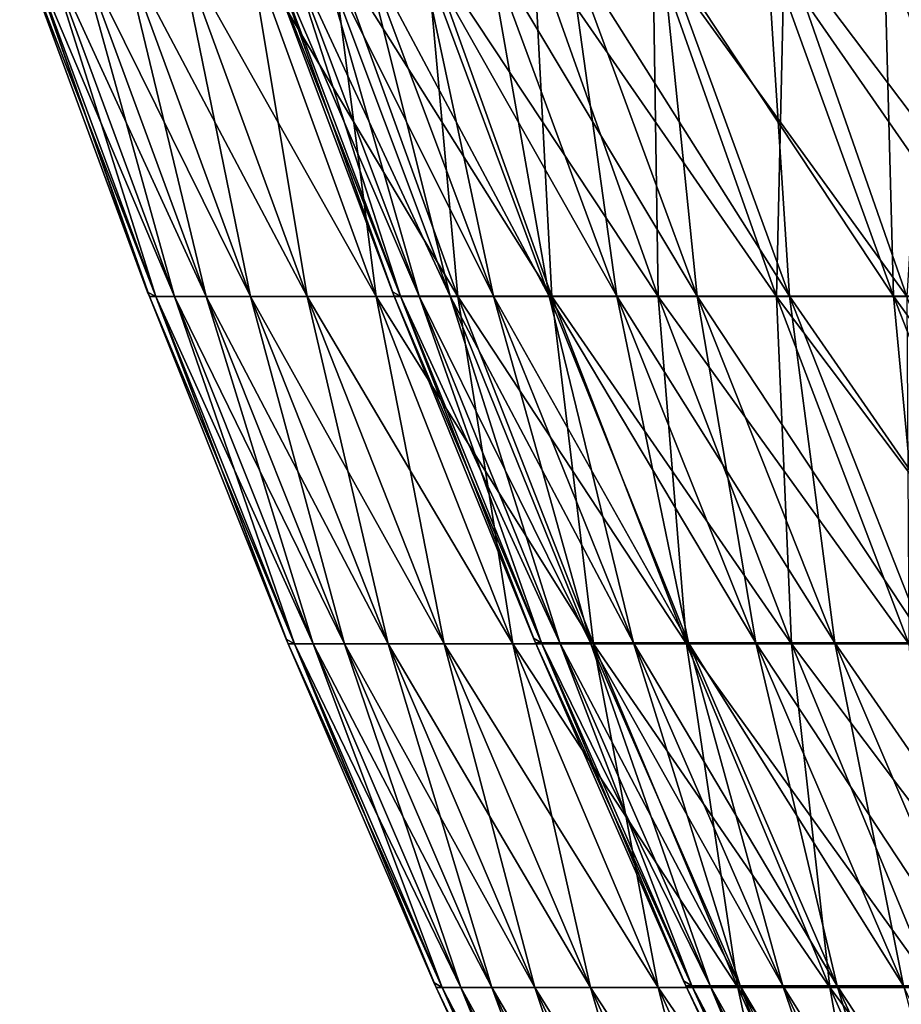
# Model space of a CAD drawing. Header units: millimetres. Extents: x -125 to 125, y -45 to 4025.
# Tile 357 of 656: x -118 to -110, y 3974 to 3983. Entities that reach past the tile are written whole.
import ezdxf

# ---------------------------------------------------------------- set-up
doc = ezdxf.new("R2010")
doc.units = ezdxf.units.MM
doc.header["$LTSCALE"] = 6.999206
for name, color, linetype in [('21', 7, 'CONTINUOUS'), ('22', 7, 'CONTINUOUS'), ('23', 7, 'CONTINUOUS'), ('24', 7, 'CONTINUOUS')]:
    doc.layers.add(name, color=color, linetype=linetype)

msp = doc.modelspace()

# ---------------------------------------------------------------- linework, layer by layer
at = {"layer": '21', "color": 7, "linetype": 'CONTINUOUS'}
for points in [[(-116.6939, 3980.1945), (-116.6233, 3980.1548, 3.5931), (-117.8139, 3983.2282), (-116.6939, 3980.1945)], [(-117.8139, 3983.2282), (-116.6233, 3980.1548, 3.5931), (-117.758, 3983.2282, 3.6281), (-117.8139, 3983.2282)], [(-116.6233, 3980.1548, 3.5931), (-116.4574, 3980.1548, 7.1828), (-117.758, 3983.2282, 3.6281), (-116.6233, 3980.1548, 3.5931)], [(-117.758, 3983.2282, 3.6281), (-116.4574, 3980.1548, 7.1828), (-117.5905, 3983.2282, 7.2527), (-117.758, 3983.2282, 3.6281)], [(-116.4574, 3980.1548, 7.1828), (-116.1809, 3980.1548, 10.7657), (-117.5905, 3983.2282, 7.2527), (-116.4574, 3980.1548, 7.1828)], [(-117.5905, 3983.2282, 7.2527), (-116.1809, 3980.1548, 10.7657), (-117.3113, 3983.2282, 10.8705), (-117.5905, 3983.2282, 7.2527)], [(-116.1809, 3980.1548, 10.7657), (-115.7943, 3980.1548, 14.3384), (-117.3113, 3983.2282, 10.8705), (-116.1809, 3980.1548, 10.7657)], [(-117.3113, 3983.2282, 10.8705), (-115.7943, 3980.1548, 14.3384), (-116.921, 3983.2282, 14.478), (-117.3113, 3983.2282, 10.8705)], [(-115.7943, 3980.1548, 14.3384), (-115.2978, 3980.1548, 17.8975), (-116.921, 3983.2282, 14.478), (-115.7943, 3980.1548, 14.3384)], [(-116.921, 3983.2282, 14.478), (-115.2978, 3980.1548, 17.8975), (-116.4196, 3983.2282, 18.0717), (-116.921, 3983.2282, 14.478)], [(-115.2978, 3980.1548, 17.8975), (-114.692, 3980.1548, 21.4396), (-116.4196, 3983.2282, 18.0717), (-115.2978, 3980.1548, 17.8975)], [(-116.4196, 3983.2282, 18.0717), (-114.692, 3980.1548, 21.4396), (-115.8079, 3983.2282, 21.6483), (-116.4196, 3983.2282, 18.0717)], [(-114.692, 3980.1548, 21.4396), (-113.9773, 3980.1548, 24.9614), (-115.8079, 3983.2282, 21.6483), (-114.692, 3980.1548, 21.4396)], [(-115.8079, 3983.2282, 21.6483), (-113.9773, 3980.1548, 24.9614), (-115.0863, 3983.2282, 25.2043), (-115.8079, 3983.2282, 21.6483)], [(-113.9773, 3980.1548, 24.9614), (-113.1546, 3980.1548, 28.4595), (-115.0863, 3983.2282, 25.2043), (-113.9773, 3980.1548, 24.9614)], [(-115.0863, 3983.2282, 25.2043), (-113.1546, 3980.1548, 28.4595), (-114.2556, 3983.2282, 28.7364), (-115.0863, 3983.2282, 25.2043)], [(-113.1546, 3980.1548, 28.4595), (-112.2245, 3980.1548, 31.9306), (-114.2556, 3983.2282, 28.7364), (-113.1546, 3980.1548, 28.4595)], [(-114.2556, 3983.2282, 28.7364), (-112.2245, 3980.1548, 31.9306), (-113.3164, 3983.2282, 32.2413), (-114.2556, 3983.2282, 28.7364)], [(-112.2245, 3980.1548, 31.9306), (-111.188, 3980.1548, 35.3714), (-113.3164, 3983.2282, 32.2413), (-112.2245, 3980.1548, 31.9306)], [(-113.3164, 3983.2282, 32.2413), (-111.188, 3980.1548, 35.3714), (-112.2698, 3983.2282, 35.7156), (-113.3164, 3983.2282, 32.2413)], [(-111.188, 3980.1548, 35.3714), (-110.046, 3980.1548, 38.7787), (-112.2698, 3983.2282, 35.7156), (-111.188, 3980.1548, 35.3714)], [(-112.2698, 3983.2282, 35.7156), (-110.046, 3980.1548, 38.7787), (-111.1167, 3983.2282, 39.156), (-112.2698, 3983.2282, 35.7156)], [(-110.046, 3980.1548, 38.7787), (-108.7996, 3980.1548, 42.1492), (-111.1167, 3983.2282, 39.156), (-110.046, 3980.1548, 38.7787)], [(-111.1167, 3983.2282, 39.156), (-108.7996, 3980.1548, 42.1492), (-109.8582, 3983.2282, 42.5593), (-111.1167, 3983.2282, 39.156)], [(-116.6787, 3980.1548), (-116.6233, 3980.1548, 3.5931), (-116.6939, 3980.1945), (-116.6787, 3980.1548)], [(-115.4808, 3977.1545), (-115.4085, 3977.1122, 3.5557), (-116.6787, 3980.1548), (-115.4808, 3977.1545)], [(-116.6787, 3980.1548), (-115.4085, 3977.1122, 3.5557), (-116.6233, 3980.1548, 3.5931), (-116.6787, 3980.1548)], [(-115.4085, 3977.1122, 3.5557), (-115.2442, 3977.1122, 7.108), (-116.6233, 3980.1548, 3.5931), (-115.4085, 3977.1122, 3.5557)], [(-116.6233, 3980.1548, 3.5931), (-115.2442, 3977.1122, 7.108), (-116.4574, 3980.1548, 7.1828), (-116.6233, 3980.1548, 3.5931)], [(-115.2442, 3977.1122, 7.108), (-114.9707, 3977.1122, 10.6536), (-116.4574, 3980.1548, 7.1828), (-115.2442, 3977.1122, 7.108)], [(-116.4574, 3980.1548, 7.1828), (-114.9707, 3977.1122, 10.6536), (-116.1809, 3980.1548, 10.7657), (-116.4574, 3980.1548, 7.1828)], [(-114.9707, 3977.1122, 10.6536), (-114.5881, 3977.1122, 14.1891), (-116.1809, 3980.1548, 10.7657), (-114.9707, 3977.1122, 10.6536)], [(-116.1809, 3980.1548, 10.7657), (-114.5881, 3977.1122, 14.1891), (-115.7943, 3980.1548, 14.3384), (-116.1809, 3980.1548, 10.7657)], [(-114.5881, 3977.1122, 14.1891), (-114.0968, 3977.1122, 17.7111), (-115.7943, 3980.1548, 14.3384), (-114.5881, 3977.1122, 14.1891)], [(-115.7943, 3980.1548, 14.3384), (-114.0968, 3977.1122, 17.7111), (-115.2978, 3980.1548, 17.8975), (-115.7943, 3980.1548, 14.3384)], [(-114.0968, 3977.1122, 17.7111), (-113.4973, 3977.1122, 21.2163), (-115.2978, 3980.1548, 17.8975), (-114.0968, 3977.1122, 17.7111)], [(-115.2978, 3980.1548, 17.8975), (-113.4973, 3977.1122, 21.2163), (-114.692, 3980.1548, 21.4396), (-115.2978, 3980.1548, 17.8975)], [(-113.4973, 3977.1122, 21.2163), (-112.7901, 3977.1122, 24.7014), (-114.692, 3980.1548, 21.4396), (-113.4973, 3977.1122, 21.2163)], [(-114.692, 3980.1548, 21.4396), (-112.7901, 3977.1122, 24.7014), (-113.9773, 3980.1548, 24.9614), (-114.692, 3980.1548, 21.4396)], [(-112.7901, 3977.1122, 24.7014), (-111.9759, 3977.1122, 28.1631), (-113.9773, 3980.1548, 24.9614), (-112.7901, 3977.1122, 24.7014)], [(-113.9773, 3980.1548, 24.9614), (-111.9759, 3977.1122, 28.1631), (-113.1546, 3980.1548, 28.4595), (-113.9773, 3980.1548, 24.9614)], [(-111.9759, 3977.1122, 28.1631), (-111.0555, 3977.1122, 31.598), (-113.1546, 3980.1548, 28.4595), (-111.9759, 3977.1122, 28.1631)], [(-113.1546, 3980.1548, 28.4595), (-111.0555, 3977.1122, 31.598), (-112.2245, 3980.1548, 31.9306), (-113.1546, 3980.1548, 28.4595)], [(-111.0555, 3977.1122, 31.598), (-110.0298, 3977.1122, 35.003), (-112.2245, 3980.1548, 31.9306), (-111.0555, 3977.1122, 31.598)], [(-112.2245, 3980.1548, 31.9306), (-110.0298, 3977.1122, 35.003), (-111.188, 3980.1548, 35.3714), (-112.2245, 3980.1548, 31.9306)], [(-110.0298, 3977.1122, 35.003), (-108.8997, 3977.1122, 38.3748), (-111.188, 3980.1548, 35.3714), (-110.0298, 3977.1122, 35.003)], [(-111.188, 3980.1548, 35.3714), (-108.8997, 3977.1122, 38.3748), (-110.046, 3980.1548, 38.7787), (-111.188, 3980.1548, 35.3714)], [(-115.4632, 3977.1122), (-115.4085, 3977.1122, 3.5557), (-115.4808, 3977.1545), (-115.4632, 3977.1122)], [(-114.1885, 3974.1473), (-114.1143, 3974.1025, 3.5158), (-115.4632, 3977.1122), (-114.1885, 3974.1473)], [(-115.4632, 3977.1122), (-114.1143, 3974.1025, 3.5158), (-115.4085, 3977.1122, 3.5557), (-115.4632, 3977.1122)], [(-114.1143, 3974.1025, 3.5158), (-113.9519, 3974.1025, 7.0283), (-115.4085, 3977.1122, 3.5557), (-114.1143, 3974.1025, 3.5158)], [(-115.4085, 3977.1122, 3.5557), (-113.9519, 3974.1025, 7.0283), (-115.2442, 3977.1122, 7.108), (-115.4085, 3977.1122, 3.5557)], [(-113.9519, 3974.1025, 7.0283), (-113.6815, 3974.1025, 10.5341), (-115.2442, 3977.1122, 7.108), (-113.9519, 3974.1025, 7.0283)], [(-115.2442, 3977.1122, 7.108), (-113.6815, 3974.1025, 10.5341), (-114.9707, 3977.1122, 10.6536), (-115.2442, 3977.1122, 7.108)], [(-113.6815, 3974.1025, 10.5341), (-113.3031, 3974.1025, 14.03), (-114.9707, 3977.1122, 10.6536), (-113.6815, 3974.1025, 10.5341)], [(-114.9707, 3977.1122, 10.6536), (-113.3031, 3974.1025, 14.03), (-114.5881, 3977.1122, 14.1891), (-114.9707, 3977.1122, 10.6536)], [(-113.3031, 3974.1025, 14.03), (-112.8174, 3974.1025, 17.5125), (-114.5881, 3977.1122, 14.1891), (-113.3031, 3974.1025, 14.03)], [(-114.5881, 3977.1122, 14.1891), (-112.8174, 3974.1025, 17.5125), (-114.0968, 3977.1122, 17.7111), (-114.5881, 3977.1122, 14.1891)], [(-112.8174, 3974.1025, 17.5125), (-112.2245, 3974.1025, 20.9784), (-114.0968, 3977.1122, 17.7111), (-112.8174, 3974.1025, 17.5125)], [(-114.0968, 3977.1122, 17.7111), (-112.2245, 3974.1025, 20.9784), (-113.4973, 3977.1122, 21.2163), (-114.0968, 3977.1122, 17.7111)], [(-112.2245, 3974.1025, 20.9784), (-111.5253, 3974.1025, 24.4244), (-113.4973, 3977.1122, 21.2163), (-112.2245, 3974.1025, 20.9784)], [(-113.4973, 3977.1122, 21.2163), (-111.5253, 3974.1025, 24.4244), (-112.7901, 3977.1122, 24.7014), (-113.4973, 3977.1122, 21.2163)], [(-111.5253, 3974.1025, 24.4244), (-110.7202, 3974.1025, 27.8473), (-112.7901, 3977.1122, 24.7014), (-111.5253, 3974.1025, 24.4244)], [(-112.7901, 3977.1122, 24.7014), (-110.7202, 3974.1025, 27.8473), (-111.9759, 3977.1122, 28.1631), (-112.7901, 3977.1122, 24.7014)], [(-110.7202, 3974.1025, 27.8473), (-109.8102, 3974.1025, 31.2437), (-111.9759, 3977.1122, 28.1631), (-110.7202, 3974.1025, 27.8473)], [(-111.9759, 3977.1122, 28.1631), (-109.8102, 3974.1025, 31.2437), (-111.0555, 3977.1122, 31.598), (-111.9759, 3977.1122, 28.1631)], [(-109.8102, 3974.1025, 31.2437), (-108.7959, 3974.1025, 34.6105), (-111.0555, 3977.1122, 31.598), (-109.8102, 3974.1025, 31.2437)], [(-111.0555, 3977.1122, 31.598), (-108.7959, 3974.1025, 34.6105), (-110.0298, 3977.1122, 35.003), (-111.0555, 3977.1122, 31.598)], [(-114.1685, 3974.1025), (-114.1143, 3974.1025, 3.5158), (-114.1885, 3974.1473), (-114.1685, 3974.1025)], [(-112.8179, 3971.175), (-112.7418, 3971.1277, 3.4735), (-114.1685, 3974.1025), (-112.8179, 3971.175)], [(-114.1685, 3974.1025), (-112.7418, 3971.1277, 3.4735), (-114.1143, 3974.1025, 3.5158), (-114.1685, 3974.1025)], [(-112.7418, 3971.1277, 3.4735), (-112.5814, 3971.1277, 6.9438), (-114.1143, 3974.1025, 3.5158), (-112.7418, 3971.1277, 3.4735)], [(-114.1143, 3974.1025, 3.5158), (-112.5814, 3971.1277, 6.9438), (-113.9519, 3974.1025, 7.0283), (-114.1143, 3974.1025, 3.5158)], [(-112.5814, 3971.1277, 6.9438), (-112.3141, 3971.1277, 10.4074), (-113.9519, 3974.1025, 7.0283), (-112.5814, 3971.1277, 6.9438)], [(-113.9519, 3974.1025, 7.0283), (-112.3141, 3971.1277, 10.4074), (-113.6815, 3974.1025, 10.5341), (-113.9519, 3974.1025, 7.0283)], [(-112.3141, 3971.1277, 10.4074), (-111.9404, 3971.1277, 13.8612), (-113.6815, 3974.1025, 10.5341), (-112.3141, 3971.1277, 10.4074)], [(-113.6815, 3974.1025, 10.5341), (-111.9404, 3971.1277, 13.8612), (-113.3031, 3974.1025, 14.03), (-113.6815, 3974.1025, 10.5341)], [(-111.9404, 3971.1277, 13.8612), (-111.4604, 3971.1277, 17.3019), (-113.3031, 3974.1025, 14.03), (-111.9404, 3971.1277, 13.8612)], [(-113.3031, 3974.1025, 14.03), (-111.4604, 3971.1277, 17.3019), (-112.8174, 3974.1025, 17.5125), (-113.3031, 3974.1025, 14.03)], [(-111.4604, 3971.1277, 17.3019), (-110.8747, 3971.1277, 20.7261), (-112.8174, 3974.1025, 17.5125), (-111.4604, 3971.1277, 17.3019)], [(-112.8174, 3974.1025, 17.5125), (-110.8747, 3971.1277, 20.7261), (-112.2245, 3974.1025, 20.9784), (-112.8174, 3974.1025, 17.5125)], [(-110.8747, 3971.1277, 20.7261), (-110.1839, 3971.1277, 24.1306), (-112.2245, 3974.1025, 20.9784), (-110.8747, 3971.1277, 20.7261)], [(-112.2245, 3974.1025, 20.9784), (-110.1839, 3971.1277, 24.1306), (-111.5253, 3974.1025, 24.4244), (-112.2245, 3974.1025, 20.9784)], [(-110.1839, 3971.1277, 24.1306), (-109.3885, 3971.1277, 27.5123), (-111.5253, 3974.1025, 24.4244), (-110.1839, 3971.1277, 24.1306)], [(-111.5253, 3974.1025, 24.4244), (-109.3885, 3971.1277, 27.5123), (-110.7202, 3974.1025, 27.8473), (-111.5253, 3974.1025, 24.4244)], [(-109.3885, 3971.1277, 27.5123), (-108.4894, 3971.1277, 30.8679), (-110.7202, 3974.1025, 27.8473), (-109.3885, 3971.1277, 27.5123)], [(-110.7202, 3974.1025, 27.8473), (-108.4894, 3971.1277, 30.8679), (-109.8102, 3974.1025, 31.2437), (-110.7202, 3974.1025, 27.8473)]]:
    msp.add_3dface(points, dxfattribs=at)
at = {"layer": '22', "color": 7, "linetype": 'CONTINUOUS'}
for points in [[(-116.6939, 3980.1945), (-117.8139, 3983.2282), (-117.758, 3983.2282, -3.6281), (-116.6939, 3980.1945)], [(-116.6787, 3980.1548), (-116.6939, 3980.1945), (-117.758, 3983.2282, -3.6281), (-116.6787, 3980.1548)], [(-116.6233, 3980.1548, -3.5931), (-116.6787, 3980.1548), (-117.758, 3983.2282, -3.6281), (-116.6233, 3980.1548, -3.5931)], [(-117.5905, 3983.2282, -7.2527), (-116.6233, 3980.1548, -3.5931), (-117.758, 3983.2282, -3.6281), (-117.5905, 3983.2282, -7.2527)], [(-116.4574, 3980.1548, -7.1828), (-116.6233, 3980.1548, -3.5931), (-117.5905, 3983.2282, -7.2527), (-116.4574, 3980.1548, -7.1828)], [(-117.3113, 3983.2282, -10.8705), (-116.4574, 3980.1548, -7.1828), (-117.5905, 3983.2282, -7.2527), (-117.3113, 3983.2282, -10.8705)], [(-116.1809, 3980.1548, -10.7657), (-116.4574, 3980.1548, -7.1828), (-117.3113, 3983.2282, -10.8705), (-116.1809, 3980.1548, -10.7657)], [(-116.921, 3983.2282, -14.478), (-116.1809, 3980.1548, -10.7657), (-117.3113, 3983.2282, -10.8705), (-116.921, 3983.2282, -14.478)], [(-115.7943, 3980.1548, -14.3384), (-116.1809, 3980.1548, -10.7657), (-116.921, 3983.2282, -14.478), (-115.7943, 3980.1548, -14.3384)], [(-116.4196, 3983.2282, -18.0717), (-115.7943, 3980.1548, -14.3384), (-116.921, 3983.2282, -14.478), (-116.4196, 3983.2282, -18.0717)], [(-115.2978, 3980.1548, -17.8975), (-115.7943, 3980.1548, -14.3384), (-116.4196, 3983.2282, -18.0717), (-115.2978, 3980.1548, -17.8975)], [(-115.8079, 3983.2282, -21.6483), (-115.2978, 3980.1548, -17.8975), (-116.4196, 3983.2282, -18.0717), (-115.8079, 3983.2282, -21.6483)], [(-114.692, 3980.1548, -21.4396), (-115.2978, 3980.1548, -17.8975), (-115.8079, 3983.2282, -21.6483), (-114.692, 3980.1548, -21.4396)], [(-115.0863, 3983.2282, -25.2043), (-114.692, 3980.1548, -21.4396), (-115.8079, 3983.2282, -21.6483), (-115.0863, 3983.2282, -25.2043)], [(-113.9773, 3980.1548, -24.9614), (-114.692, 3980.1548, -21.4396), (-115.0863, 3983.2282, -25.2043), (-113.9773, 3980.1548, -24.9614)], [(-114.2556, 3983.2282, -28.7364), (-113.9773, 3980.1548, -24.9614), (-115.0863, 3983.2282, -25.2043), (-114.2556, 3983.2282, -28.7364)], [(-113.1546, 3980.1548, -28.4595), (-113.9773, 3980.1548, -24.9614), (-114.2556, 3983.2282, -28.7364), (-113.1546, 3980.1548, -28.4595)], [(-113.3164, 3983.2282, -32.2413), (-113.1546, 3980.1548, -28.4595), (-114.2556, 3983.2282, -28.7364), (-113.3164, 3983.2282, -32.2413)], [(-112.2245, 3980.1548, -31.9306), (-113.1546, 3980.1548, -28.4595), (-113.3164, 3983.2282, -32.2413), (-112.2245, 3980.1548, -31.9306)], [(-112.2698, 3983.2282, -35.7156), (-112.2245, 3980.1548, -31.9306), (-113.3164, 3983.2282, -32.2413), (-112.2698, 3983.2282, -35.7156)], [(-111.188, 3980.1548, -35.3714), (-112.2245, 3980.1548, -31.9306), (-112.2698, 3983.2282, -35.7156), (-111.188, 3980.1548, -35.3714)], [(-111.1167, 3983.2282, -39.156), (-111.188, 3980.1548, -35.3714), (-112.2698, 3983.2282, -35.7156), (-111.1167, 3983.2282, -39.156)], [(-110.046, 3980.1548, -38.7787), (-111.188, 3980.1548, -35.3714), (-111.1167, 3983.2282, -39.156), (-110.046, 3980.1548, -38.7787)], [(-109.8582, 3983.2282, -42.5593), (-110.046, 3980.1548, -38.7787), (-111.1167, 3983.2282, -39.156), (-109.8582, 3983.2282, -42.5593)], [(-115.4808, 3977.1545), (-116.6787, 3980.1548), (-116.6233, 3980.1548, -3.5931), (-115.4808, 3977.1545)], [(-115.4632, 3977.1122), (-115.4808, 3977.1545), (-116.6233, 3980.1548, -3.5931), (-115.4632, 3977.1122)], [(-115.4085, 3977.1122, -3.5557), (-115.4632, 3977.1122), (-116.6233, 3980.1548, -3.5931), (-115.4085, 3977.1122, -3.5557)], [(-116.4574, 3980.1548, -7.1828), (-115.4085, 3977.1122, -3.5557), (-116.6233, 3980.1548, -3.5931), (-116.4574, 3980.1548, -7.1828)], [(-115.2442, 3977.1122, -7.108), (-115.4085, 3977.1122, -3.5557), (-116.4574, 3980.1548, -7.1828), (-115.2442, 3977.1122, -7.108)], [(-116.1809, 3980.1548, -10.7657), (-115.2442, 3977.1122, -7.108), (-116.4574, 3980.1548, -7.1828), (-116.1809, 3980.1548, -10.7657)], [(-114.9707, 3977.1122, -10.6536), (-115.2442, 3977.1122, -7.108), (-116.1809, 3980.1548, -10.7657), (-114.9707, 3977.1122, -10.6536)], [(-115.7943, 3980.1548, -14.3384), (-114.9707, 3977.1122, -10.6536), (-116.1809, 3980.1548, -10.7657), (-115.7943, 3980.1548, -14.3384)], [(-114.5881, 3977.1122, -14.1891), (-114.9707, 3977.1122, -10.6536), (-115.7943, 3980.1548, -14.3384), (-114.5881, 3977.1122, -14.1891)], [(-115.2978, 3980.1548, -17.8975), (-114.5881, 3977.1122, -14.1891), (-115.7943, 3980.1548, -14.3384), (-115.2978, 3980.1548, -17.8975)], [(-114.0968, 3977.1122, -17.7111), (-114.5881, 3977.1122, -14.1891), (-115.2978, 3980.1548, -17.8975), (-114.0968, 3977.1122, -17.7111)], [(-114.692, 3980.1548, -21.4396), (-114.0968, 3977.1122, -17.7111), (-115.2978, 3980.1548, -17.8975), (-114.692, 3980.1548, -21.4396)], [(-113.4973, 3977.1122, -21.2163), (-114.0968, 3977.1122, -17.7111), (-114.692, 3980.1548, -21.4396), (-113.4973, 3977.1122, -21.2163)], [(-113.9773, 3980.1548, -24.9614), (-113.4973, 3977.1122, -21.2163), (-114.692, 3980.1548, -21.4396), (-113.9773, 3980.1548, -24.9614)], [(-112.7901, 3977.1122, -24.7014), (-113.4973, 3977.1122, -21.2163), (-113.9773, 3980.1548, -24.9614), (-112.7901, 3977.1122, -24.7014)], [(-113.1546, 3980.1548, -28.4595), (-112.7901, 3977.1122, -24.7014), (-113.9773, 3980.1548, -24.9614), (-113.1546, 3980.1548, -28.4595)], [(-111.9759, 3977.1122, -28.1631), (-112.7901, 3977.1122, -24.7014), (-113.1546, 3980.1548, -28.4595), (-111.9759, 3977.1122, -28.1631)], [(-112.2245, 3980.1548, -31.9306), (-111.9759, 3977.1122, -28.1631), (-113.1546, 3980.1548, -28.4595), (-112.2245, 3980.1548, -31.9306)], [(-111.0555, 3977.1122, -31.598), (-111.9759, 3977.1122, -28.1631), (-112.2245, 3980.1548, -31.9306), (-111.0555, 3977.1122, -31.598)], [(-111.188, 3980.1548, -35.3714), (-111.0555, 3977.1122, -31.598), (-112.2245, 3980.1548, -31.9306), (-111.188, 3980.1548, -35.3714)], [(-110.0298, 3977.1122, -35.003), (-111.0555, 3977.1122, -31.598), (-111.188, 3980.1548, -35.3714), (-110.0298, 3977.1122, -35.003)], [(-110.046, 3980.1548, -38.7787), (-110.0298, 3977.1122, -35.003), (-111.188, 3980.1548, -35.3714), (-110.046, 3980.1548, -38.7787)], [(-114.1885, 3974.1473), (-115.4632, 3977.1122), (-115.4085, 3977.1122, -3.5557), (-114.1885, 3974.1473)], [(-114.1685, 3974.1025), (-114.1885, 3974.1473), (-115.4085, 3977.1122, -3.5557), (-114.1685, 3974.1025)], [(-114.1143, 3974.1025, -3.5158), (-114.1685, 3974.1025), (-115.4085, 3977.1122, -3.5557), (-114.1143, 3974.1025, -3.5158)], [(-115.2442, 3977.1122, -7.108), (-114.1143, 3974.1025, -3.5158), (-115.4085, 3977.1122, -3.5557), (-115.2442, 3977.1122, -7.108)], [(-113.9519, 3974.1025, -7.0283), (-114.1143, 3974.1025, -3.5158), (-115.2442, 3977.1122, -7.108), (-113.9519, 3974.1025, -7.0283)], [(-114.9707, 3977.1122, -10.6536), (-113.9519, 3974.1025, -7.0283), (-115.2442, 3977.1122, -7.108), (-114.9707, 3977.1122, -10.6536)], [(-113.6815, 3974.1025, -10.5341), (-113.9519, 3974.1025, -7.0283), (-114.9707, 3977.1122, -10.6536), (-113.6815, 3974.1025, -10.5341)], [(-114.5881, 3977.1122, -14.1891), (-113.6815, 3974.1025, -10.5341), (-114.9707, 3977.1122, -10.6536), (-114.5881, 3977.1122, -14.1891)], [(-113.3031, 3974.1025, -14.03), (-113.6815, 3974.1025, -10.5341), (-114.5881, 3977.1122, -14.1891), (-113.3031, 3974.1025, -14.03)], [(-114.0968, 3977.1122, -17.7111), (-113.3031, 3974.1025, -14.03), (-114.5881, 3977.1122, -14.1891), (-114.0968, 3977.1122, -17.7111)], [(-112.8174, 3974.1025, -17.5125), (-113.3031, 3974.1025, -14.03), (-114.0968, 3977.1122, -17.7111), (-112.8174, 3974.1025, -17.5125)], [(-113.4973, 3977.1122, -21.2163), (-112.8174, 3974.1025, -17.5125), (-114.0968, 3977.1122, -17.7111), (-113.4973, 3977.1122, -21.2163)], [(-112.2245, 3974.1025, -20.9784), (-112.8174, 3974.1025, -17.5125), (-113.4973, 3977.1122, -21.2163), (-112.2245, 3974.1025, -20.9784)], [(-112.7901, 3977.1122, -24.7014), (-112.2245, 3974.1025, -20.9784), (-113.4973, 3977.1122, -21.2163), (-112.7901, 3977.1122, -24.7014)], [(-111.5253, 3974.1025, -24.4244), (-112.2245, 3974.1025, -20.9784), (-112.7901, 3977.1122, -24.7014), (-111.5253, 3974.1025, -24.4244)], [(-111.9759, 3977.1122, -28.1631), (-111.5253, 3974.1025, -24.4244), (-112.7901, 3977.1122, -24.7014), (-111.9759, 3977.1122, -28.1631)], [(-110.7202, 3974.1025, -27.8473), (-111.5253, 3974.1025, -24.4244), (-111.9759, 3977.1122, -28.1631), (-110.7202, 3974.1025, -27.8473)], [(-111.0555, 3977.1122, -31.598), (-110.7202, 3974.1025, -27.8473), (-111.9759, 3977.1122, -28.1631), (-111.0555, 3977.1122, -31.598)], [(-109.8102, 3974.1025, -31.2437), (-110.7202, 3974.1025, -27.8473), (-111.0555, 3977.1122, -31.598), (-109.8102, 3974.1025, -31.2437)], [(-110.0298, 3977.1122, -35.003), (-109.8102, 3974.1025, -31.2437), (-111.0555, 3977.1122, -31.598), (-110.0298, 3977.1122, -35.003)], [(-112.8179, 3971.175), (-114.1685, 3974.1025), (-114.1143, 3974.1025, -3.5158), (-112.8179, 3971.175)], [(-112.7953, 3971.1277), (-112.8179, 3971.175), (-114.1143, 3974.1025, -3.5158), (-112.7953, 3971.1277)], [(-112.7418, 3971.1277, -3.4735), (-112.7953, 3971.1277), (-114.1143, 3974.1025, -3.5158), (-112.7418, 3971.1277, -3.4735)], [(-113.9519, 3974.1025, -7.0283), (-112.7418, 3971.1277, -3.4735), (-114.1143, 3974.1025, -3.5158), (-113.9519, 3974.1025, -7.0283)], [(-112.5814, 3971.1277, -6.9438), (-112.7418, 3971.1277, -3.4735), (-113.9519, 3974.1025, -7.0283), (-112.5814, 3971.1277, -6.9438)], [(-113.6815, 3974.1025, -10.5341), (-112.5814, 3971.1277, -6.9438), (-113.9519, 3974.1025, -7.0283), (-113.6815, 3974.1025, -10.5341)], [(-112.3141, 3971.1277, -10.4074), (-112.5814, 3971.1277, -6.9438), (-113.6815, 3974.1025, -10.5341), (-112.3141, 3971.1277, -10.4074)], [(-113.3031, 3974.1025, -14.03), (-112.3141, 3971.1277, -10.4074), (-113.6815, 3974.1025, -10.5341), (-113.3031, 3974.1025, -14.03)], [(-111.9404, 3971.1277, -13.8612), (-112.3141, 3971.1277, -10.4074), (-113.3031, 3974.1025, -14.03), (-111.9404, 3971.1277, -13.8612)], [(-112.8174, 3974.1025, -17.5125), (-111.9404, 3971.1277, -13.8612), (-113.3031, 3974.1025, -14.03), (-112.8174, 3974.1025, -17.5125)], [(-111.4604, 3971.1277, -17.3019), (-111.9404, 3971.1277, -13.8612), (-112.8174, 3974.1025, -17.5125), (-111.4604, 3971.1277, -17.3019)], [(-112.2245, 3974.1025, -20.9784), (-111.4604, 3971.1277, -17.3019), (-112.8174, 3974.1025, -17.5125), (-112.2245, 3974.1025, -20.9784)], [(-110.8747, 3971.1277, -20.7261), (-111.4604, 3971.1277, -17.3019), (-112.2245, 3974.1025, -20.9784), (-110.8747, 3971.1277, -20.7261)], [(-111.5253, 3974.1025, -24.4244), (-110.8747, 3971.1277, -20.7261), (-112.2245, 3974.1025, -20.9784), (-111.5253, 3974.1025, -24.4244)], [(-110.1839, 3971.1277, -24.1306), (-110.8747, 3971.1277, -20.7261), (-111.5253, 3974.1025, -24.4244), (-110.1839, 3971.1277, -24.1306)], [(-110.7202, 3974.1025, -27.8473), (-110.1839, 3971.1277, -24.1306), (-111.5253, 3974.1025, -24.4244), (-110.7202, 3974.1025, -27.8473)], [(-109.3885, 3971.1277, -27.5123), (-110.1839, 3971.1277, -24.1306), (-110.7202, 3974.1025, -27.8473), (-109.3885, 3971.1277, -27.5123)], [(-109.8102, 3974.1025, -31.2437), (-109.3885, 3971.1277, -27.5123), (-110.7202, 3974.1025, -27.8473), (-109.8102, 3974.1025, -31.2437)]]:
    msp.add_3dface(points, dxfattribs=at)
at = {"layer": '23', "color": 7, "linetype": 'CONTINUOUS'}
for points in [[(-114.5502, 3980.1976), (-114.4804, 3980.158, -3.5271), (-115.6892, 3983.2267), (-114.5502, 3980.1976)], [(-115.6892, 3983.2267), (-114.4804, 3980.158, -3.5271), (-115.6343, 3983.2267, -3.5627), (-115.6892, 3983.2267)], [(-114.4804, 3980.158, -3.5271), (-114.3174, 3980.158, -7.0509), (-115.6343, 3983.2267, -3.5627), (-114.4804, 3980.158, -3.5271)], [(-115.6343, 3983.2267, -3.5627), (-114.3174, 3980.158, -7.0509), (-115.4698, 3983.2267, -7.1219), (-115.6343, 3983.2267, -3.5627)], [(-114.3174, 3980.158, -7.0509), (-114.0461, 3980.158, -10.5679), (-115.4698, 3983.2267, -7.1219), (-114.3174, 3980.158, -7.0509)], [(-115.4698, 3983.2267, -7.1219), (-114.0461, 3980.158, -10.5679), (-115.1957, 3983.2267, -10.6745), (-115.4698, 3983.2267, -7.1219)], [(-114.0461, 3980.158, -10.5679), (-113.6666, 3980.158, -14.075), (-115.1957, 3983.2267, -10.6745), (-114.0461, 3980.158, -10.5679)], [(-115.1957, 3983.2267, -10.6745), (-113.6666, 3980.158, -14.075), (-114.8123, 3983.2267, -14.2168), (-115.1957, 3983.2267, -10.6745)], [(-113.6666, 3980.158, -14.075), (-113.1792, 3980.158, -17.5687), (-114.8123, 3983.2267, -14.2168), (-113.6666, 3980.158, -14.075)], [(-114.8123, 3983.2267, -14.2168), (-113.1792, 3980.158, -17.5687), (-114.3201, 3983.2267, -17.7458), (-114.8123, 3983.2267, -14.2168)], [(-113.1792, 3980.158, -17.5687), (-112.5845, 3980.158, -21.0457), (-114.3201, 3983.2267, -17.7458), (-113.1792, 3980.158, -17.5687)], [(-114.3201, 3983.2267, -17.7458), (-112.5845, 3980.158, -21.0457), (-113.7194, 3983.2267, -21.2578), (-114.3201, 3983.2267, -17.7458)], [(-112.5845, 3980.158, -21.0457), (-111.883, 3980.158, -24.5028), (-113.7194, 3983.2267, -21.2578), (-112.5845, 3980.158, -21.0457)], [(-113.7194, 3983.2267, -21.2578), (-111.883, 3980.158, -24.5028), (-113.0108, 3983.2267, -24.7497), (-113.7194, 3983.2267, -21.2578)], [(-111.883, 3980.158, -24.5028), (-111.0754, 3980.158, -27.9366), (-113.0108, 3983.2267, -24.7497), (-111.883, 3980.158, -24.5028)], [(-113.0108, 3983.2267, -24.7497), (-111.0754, 3980.158, -27.9366), (-112.195, 3983.2267, -28.2182), (-113.0108, 3983.2267, -24.7497)], [(-111.0754, 3980.158, -27.9366), (-110.1624, 3980.158, -31.3439), (-112.195, 3983.2267, -28.2182), (-111.0754, 3980.158, -27.9366)], [(-112.195, 3983.2267, -28.2182), (-110.1624, 3980.158, -31.3439), (-111.2728, 3983.2267, -31.6599), (-112.195, 3983.2267, -28.2182)], [(-110.1624, 3980.158, -31.3439), (-109.1449, 3980.158, -34.7215), (-111.2728, 3983.2267, -31.6599), (-110.1624, 3980.158, -31.3439)], [(-111.2728, 3983.2267, -31.6599), (-109.1449, 3980.158, -34.7215), (-110.2451, 3983.2267, -35.0715), (-111.2728, 3983.2267, -31.6599)], [(-109.1449, 3980.158, -34.7215), (-108.0239, 3980.158, -38.0662), (-110.2451, 3983.2267, -35.0715), (-109.1449, 3980.158, -34.7215)], [(-110.2451, 3983.2267, -35.0715), (-108.0239, 3980.158, -38.0662), (-109.1128, 3983.2267, -38.4499), (-110.2451, 3983.2267, -35.0715)], [(-114.5347, 3980.158), (-114.4804, 3980.158, -3.5271), (-114.5502, 3980.1976), (-114.5347, 3980.158)], [(-113.3166, 3977.1634), (-113.245, 3977.1211, -3.489), (-114.5347, 3980.158), (-113.3166, 3977.1634)], [(-114.5347, 3980.158), (-113.245, 3977.1211, -3.489), (-114.4804, 3980.158, -3.5271), (-114.5347, 3980.158)], [(-113.245, 3977.1211, -3.489), (-113.0839, 3977.1211, -6.9748), (-114.4804, 3980.158, -3.5271), (-113.245, 3977.1211, -3.489)], [(-114.4804, 3980.158, -3.5271), (-113.0839, 3977.1211, -6.9748), (-114.3174, 3980.158, -7.0509), (-114.4804, 3980.158, -3.5271)], [(-113.0839, 3977.1211, -6.9748), (-112.8155, 3977.1211, -10.4539), (-114.3174, 3980.158, -7.0509), (-113.0839, 3977.1211, -6.9748)], [(-114.3174, 3980.158, -7.0509), (-112.8155, 3977.1211, -10.4539), (-114.0461, 3980.158, -10.5679), (-114.3174, 3980.158, -7.0509)], [(-112.8155, 3977.1211, -10.4539), (-112.44, 3977.1211, -13.9231), (-114.0461, 3980.158, -10.5679), (-112.8155, 3977.1211, -10.4539)], [(-114.0461, 3980.158, -10.5679), (-112.44, 3977.1211, -13.9231), (-113.6666, 3980.158, -14.075), (-114.0461, 3980.158, -10.5679)], [(-112.44, 3977.1211, -13.9231), (-111.9579, 3977.1211, -17.3791), (-113.6666, 3980.158, -14.075), (-112.44, 3977.1211, -13.9231)], [(-113.6666, 3980.158, -14.075), (-111.9579, 3977.1211, -17.3791), (-113.1792, 3980.158, -17.5687), (-113.6666, 3980.158, -14.075)], [(-111.9579, 3977.1211, -17.3791), (-111.3697, 3977.1211, -20.8186), (-113.1792, 3980.158, -17.5687), (-111.9579, 3977.1211, -17.3791)], [(-113.1792, 3980.158, -17.5687), (-111.3697, 3977.1211, -20.8186), (-112.5845, 3980.158, -21.0457), (-113.1792, 3980.158, -17.5687)], [(-111.3697, 3977.1211, -20.8186), (-110.6757, 3977.1211, -24.2384), (-112.5845, 3980.158, -21.0457), (-111.3697, 3977.1211, -20.8186)], [(-112.5845, 3980.158, -21.0457), (-110.6757, 3977.1211, -24.2384), (-111.883, 3980.158, -24.5028), (-112.5845, 3980.158, -21.0457)], [(-110.6757, 3977.1211, -24.2384), (-109.8768, 3977.1211, -27.6351), (-111.883, 3980.158, -24.5028), (-110.6757, 3977.1211, -24.2384)], [(-111.883, 3980.158, -24.5028), (-109.8768, 3977.1211, -27.6351), (-111.0754, 3980.158, -27.9366), (-111.883, 3980.158, -24.5028)], [(-109.8768, 3977.1211, -27.6351), (-108.9737, 3977.1211, -31.0057), (-111.0754, 3980.158, -27.9366), (-109.8768, 3977.1211, -27.6351)], [(-111.0754, 3980.158, -27.9366), (-108.9737, 3977.1211, -31.0057), (-110.1624, 3980.158, -31.3439), (-111.0754, 3980.158, -27.9366)], [(-108.9737, 3977.1211, -31.0057), (-107.9672, 3977.1211, -34.3468), (-110.1624, 3980.158, -31.3439), (-108.9737, 3977.1211, -31.0057)], [(-110.1624, 3980.158, -31.3439), (-107.9672, 3977.1211, -34.3468), (-109.1449, 3980.158, -34.7215), (-110.1624, 3980.158, -31.3439)], [(-113.2988, 3977.1211), (-113.245, 3977.1211, -3.489), (-113.3166, 3977.1634), (-113.2988, 3977.1211)], [(-112.0027, 3974.163), (-111.9293, 3974.1183, -3.4485), (-113.2988, 3977.1211), (-112.0027, 3974.163)], [(-113.2988, 3977.1211), (-111.9293, 3974.1183, -3.4485), (-113.245, 3977.1211, -3.489), (-113.2988, 3977.1211)], [(-111.9293, 3974.1183, -3.4485), (-111.77, 3974.1183, -6.8937), (-113.245, 3977.1211, -3.489), (-111.9293, 3974.1183, -3.4485)], [(-113.245, 3977.1211, -3.489), (-111.77, 3974.1183, -6.8937), (-113.0839, 3977.1211, -6.9748), (-113.245, 3977.1211, -3.489)], [(-111.77, 3974.1183, -6.8937), (-111.5047, 3974.1183, -10.3324), (-113.0839, 3977.1211, -6.9748), (-111.77, 3974.1183, -6.8937)], [(-113.0839, 3977.1211, -6.9748), (-111.5047, 3974.1183, -10.3324), (-112.8155, 3977.1211, -10.4539), (-113.0839, 3977.1211, -6.9748)], [(-111.5047, 3974.1183, -10.3324), (-111.1336, 3974.1183, -13.7613), (-112.8155, 3977.1211, -10.4539), (-111.5047, 3974.1183, -10.3324)], [(-112.8155, 3977.1211, -10.4539), (-111.1336, 3974.1183, -13.7613), (-112.44, 3977.1211, -13.9231), (-112.8155, 3977.1211, -10.4539)], [(-111.1336, 3974.1183, -13.7613), (-110.6571, 3974.1183, -17.1772), (-112.44, 3977.1211, -13.9231), (-111.1336, 3974.1183, -13.7613)], [(-112.44, 3977.1211, -13.9231), (-110.6571, 3974.1183, -17.1772), (-111.9579, 3977.1211, -17.3791), (-112.44, 3977.1211, -13.9231)], [(-110.6571, 3974.1183, -17.1772), (-110.0757, 3974.1183, -20.5767), (-111.9579, 3977.1211, -17.3791), (-110.6571, 3974.1183, -17.1772)], [(-111.9579, 3977.1211, -17.3791), (-110.0757, 3974.1183, -20.5767), (-111.3697, 3977.1211, -20.8186), (-111.9579, 3977.1211, -17.3791)], [(-110.0757, 3974.1183, -20.5767), (-109.3898, 3974.1183, -23.9567), (-111.3697, 3977.1211, -20.8186), (-110.0757, 3974.1183, -20.5767)], [(-111.3697, 3977.1211, -20.8186), (-109.3898, 3974.1183, -23.9567), (-110.6757, 3977.1211, -24.2384), (-111.3697, 3977.1211, -20.8186)], [(-109.3898, 3974.1183, -23.9567), (-108.6002, 3974.1183, -27.314), (-110.6757, 3977.1211, -24.2384), (-109.3898, 3974.1183, -23.9567)], [(-110.6757, 3977.1211, -24.2384), (-108.6002, 3974.1183, -27.314), (-109.8768, 3977.1211, -27.6351), (-110.6757, 3977.1211, -24.2384)], [(-111.9824, 3974.1183), (-111.9293, 3974.1183, -3.4485), (-112.0027, 3974.163), (-111.9824, 3974.1183)], [(-110.6093, 3971.1988), (-110.534, 3971.1516, -3.4055), (-111.9824, 3974.1183), (-110.6093, 3971.1988)], [(-111.9824, 3974.1183), (-110.534, 3971.1516, -3.4055), (-111.9293, 3974.1183, -3.4485), (-111.9824, 3974.1183)], [(-110.534, 3971.1516, -3.4055), (-110.3767, 3971.1516, -6.8078), (-111.9293, 3974.1183, -3.4485), (-110.534, 3971.1516, -3.4055)], [(-111.9293, 3974.1183, -3.4485), (-110.3767, 3971.1516, -6.8078), (-111.77, 3974.1183, -6.8937), (-111.9293, 3974.1183, -3.4485)], [(-110.3767, 3971.1516, -6.8078), (-110.1147, 3971.1516, -10.2036), (-111.77, 3974.1183, -6.8937), (-110.3767, 3971.1516, -6.8078)], [(-111.77, 3974.1183, -6.8937), (-110.1147, 3971.1516, -10.2036), (-111.5047, 3974.1183, -10.3324), (-111.77, 3974.1183, -6.8937)], [(-110.1147, 3971.1516, -10.2036), (-109.7482, 3971.1516, -13.5898), (-111.5047, 3974.1183, -10.3324), (-110.1147, 3971.1516, -10.2036)], [(-111.5047, 3974.1183, -10.3324), (-109.7482, 3971.1516, -13.5898), (-111.1336, 3974.1183, -13.7613), (-111.5047, 3974.1183, -10.3324)], [(-109.7482, 3971.1516, -13.5898), (-109.2777, 3971.1516, -16.963), (-111.1336, 3974.1183, -13.7613), (-109.7482, 3971.1516, -13.5898)], [(-111.1336, 3974.1183, -13.7613), (-109.2777, 3971.1516, -16.963), (-110.6571, 3974.1183, -17.1772), (-111.1336, 3974.1183, -13.7613)], [(-109.2777, 3971.1516, -16.963), (-108.7035, 3971.1516, -20.3202), (-110.6571, 3974.1183, -17.1772), (-109.2777, 3971.1516, -16.963)], [(-110.6571, 3974.1183, -17.1772), (-108.7035, 3971.1516, -20.3202), (-110.0757, 3974.1183, -20.5767), (-110.6571, 3974.1183, -17.1772)]]:
    msp.add_3dface(points, dxfattribs=at)
at = {"layer": '24', "color": 7, "linetype": 'CONTINUOUS'}
for points in [[(-114.5502, 3980.1976), (-115.6892, 3983.2267), (-115.6343, 3983.2267, 3.5627), (-114.5502, 3980.1976)], [(-114.5347, 3980.158), (-114.5502, 3980.1976), (-115.6343, 3983.2267, 3.5627), (-114.5347, 3980.158)], [(-114.4804, 3980.158, 3.5271), (-114.5347, 3980.158), (-115.6343, 3983.2267, 3.5627), (-114.4804, 3980.158, 3.5271)], [(-115.4698, 3983.2267, 7.1219), (-114.4804, 3980.158, 3.5271), (-115.6343, 3983.2267, 3.5627), (-115.4698, 3983.2267, 7.1219)], [(-114.3174, 3980.158, 7.0509), (-114.4804, 3980.158, 3.5271), (-115.4698, 3983.2267, 7.1219), (-114.3174, 3980.158, 7.0509)], [(-115.1957, 3983.2267, 10.6745), (-114.3174, 3980.158, 7.0509), (-115.4698, 3983.2267, 7.1219), (-115.1957, 3983.2267, 10.6745)], [(-114.0461, 3980.158, 10.5679), (-114.3174, 3980.158, 7.0509), (-115.1957, 3983.2267, 10.6745), (-114.0461, 3980.158, 10.5679)], [(-114.8123, 3983.2267, 14.2168), (-114.0461, 3980.158, 10.5679), (-115.1957, 3983.2267, 10.6745), (-114.8123, 3983.2267, 14.2168)], [(-113.6666, 3980.158, 14.075), (-114.0461, 3980.158, 10.5679), (-114.8123, 3983.2267, 14.2168), (-113.6666, 3980.158, 14.075)], [(-114.3201, 3983.2267, 17.7458), (-113.6666, 3980.158, 14.075), (-114.8123, 3983.2267, 14.2168), (-114.3201, 3983.2267, 17.7458)], [(-113.1792, 3980.158, 17.5687), (-113.6666, 3980.158, 14.075), (-114.3201, 3983.2267, 17.7458), (-113.1792, 3980.158, 17.5687)], [(-113.7194, 3983.2267, 21.2578), (-113.1792, 3980.158, 17.5687), (-114.3201, 3983.2267, 17.7458), (-113.7194, 3983.2267, 21.2578)], [(-112.5845, 3980.158, 21.0457), (-113.1792, 3980.158, 17.5687), (-113.7194, 3983.2267, 21.2578), (-112.5845, 3980.158, 21.0457)], [(-113.0108, 3983.2267, 24.7497), (-112.5845, 3980.158, 21.0457), (-113.7194, 3983.2267, 21.2578), (-113.0108, 3983.2267, 24.7497)], [(-111.883, 3980.158, 24.5028), (-112.5845, 3980.158, 21.0457), (-113.0108, 3983.2267, 24.7497), (-111.883, 3980.158, 24.5028)], [(-112.195, 3983.2267, 28.2182), (-111.883, 3980.158, 24.5028), (-113.0108, 3983.2267, 24.7497), (-112.195, 3983.2267, 28.2182)], [(-111.0754, 3980.158, 27.9366), (-111.883, 3980.158, 24.5028), (-112.195, 3983.2267, 28.2182), (-111.0754, 3980.158, 27.9366)], [(-111.2728, 3983.2267, 31.6599), (-111.0754, 3980.158, 27.9366), (-112.195, 3983.2267, 28.2182), (-111.2728, 3983.2267, 31.6599)], [(-110.1624, 3980.158, 31.3439), (-111.0754, 3980.158, 27.9366), (-111.2728, 3983.2267, 31.6599), (-110.1624, 3980.158, 31.3439)], [(-110.2451, 3983.2267, 35.0715), (-110.1624, 3980.158, 31.3439), (-111.2728, 3983.2267, 31.6599), (-110.2451, 3983.2267, 35.0715)], [(-109.1449, 3980.158, 34.7215), (-110.1624, 3980.158, 31.3439), (-110.2451, 3983.2267, 35.0715), (-109.1449, 3980.158, 34.7215)], [(-109.1128, 3983.2267, 38.4499), (-109.1449, 3980.158, 34.7215), (-110.2451, 3983.2267, 35.0715), (-109.1128, 3983.2267, 38.4499)], [(-113.3166, 3977.1634), (-114.5347, 3980.158), (-114.4804, 3980.158, 3.5271), (-113.3166, 3977.1634)], [(-113.2988, 3977.1211), (-113.3166, 3977.1634), (-114.4804, 3980.158, 3.5271), (-113.2988, 3977.1211)], [(-113.245, 3977.1211, 3.489), (-113.2988, 3977.1211), (-114.4804, 3980.158, 3.5271), (-113.245, 3977.1211, 3.489)], [(-114.3174, 3980.158, 7.0509), (-113.245, 3977.1211, 3.489), (-114.4804, 3980.158, 3.5271), (-114.3174, 3980.158, 7.0509)], [(-113.0839, 3977.1211, 6.9748), (-113.245, 3977.1211, 3.489), (-114.3174, 3980.158, 7.0509), (-113.0839, 3977.1211, 6.9748)], [(-114.0461, 3980.158, 10.5679), (-113.0839, 3977.1211, 6.9748), (-114.3174, 3980.158, 7.0509), (-114.0461, 3980.158, 10.5679)], [(-112.8155, 3977.1211, 10.4539), (-113.0839, 3977.1211, 6.9748), (-114.0461, 3980.158, 10.5679), (-112.8155, 3977.1211, 10.4539)], [(-113.6666, 3980.158, 14.075), (-112.8155, 3977.1211, 10.4539), (-114.0461, 3980.158, 10.5679), (-113.6666, 3980.158, 14.075)], [(-112.44, 3977.1211, 13.9231), (-112.8155, 3977.1211, 10.4539), (-113.6666, 3980.158, 14.075), (-112.44, 3977.1211, 13.9231)], [(-113.1792, 3980.158, 17.5687), (-112.44, 3977.1211, 13.9231), (-113.6666, 3980.158, 14.075), (-113.1792, 3980.158, 17.5687)], [(-111.9579, 3977.1211, 17.3791), (-112.44, 3977.1211, 13.9231), (-113.1792, 3980.158, 17.5687), (-111.9579, 3977.1211, 17.3791)], [(-112.5845, 3980.158, 21.0457), (-111.9579, 3977.1211, 17.3791), (-113.1792, 3980.158, 17.5687), (-112.5845, 3980.158, 21.0457)], [(-111.3697, 3977.1211, 20.8186), (-111.9579, 3977.1211, 17.3791), (-112.5845, 3980.158, 21.0457), (-111.3697, 3977.1211, 20.8186)], [(-111.883, 3980.158, 24.5028), (-111.3697, 3977.1211, 20.8186), (-112.5845, 3980.158, 21.0457), (-111.883, 3980.158, 24.5028)], [(-110.6757, 3977.1211, 24.2384), (-111.3697, 3977.1211, 20.8186), (-111.883, 3980.158, 24.5028), (-110.6757, 3977.1211, 24.2384)], [(-111.0754, 3980.158, 27.9366), (-110.6757, 3977.1211, 24.2384), (-111.883, 3980.158, 24.5028), (-111.0754, 3980.158, 27.9366)], [(-109.8768, 3977.1211, 27.6351), (-110.6757, 3977.1211, 24.2384), (-111.0754, 3980.158, 27.9366), (-109.8768, 3977.1211, 27.6351)], [(-110.1624, 3980.158, 31.3439), (-109.8768, 3977.1211, 27.6351), (-111.0754, 3980.158, 27.9366), (-110.1624, 3980.158, 31.3439)], [(-108.9737, 3977.1211, 31.0057), (-109.8768, 3977.1211, 27.6351), (-110.1624, 3980.158, 31.3439), (-108.9737, 3977.1211, 31.0057)], [(-109.1449, 3980.158, 34.7215), (-108.9737, 3977.1211, 31.0057), (-110.1624, 3980.158, 31.3439), (-109.1449, 3980.158, 34.7215)], [(-112.0027, 3974.163), (-113.2988, 3977.1211), (-113.245, 3977.1211, 3.489), (-112.0027, 3974.163)], [(-111.9824, 3974.1183), (-112.0027, 3974.163), (-113.245, 3977.1211, 3.489), (-111.9824, 3974.1183)], [(-111.9293, 3974.1183, 3.4485), (-111.9824, 3974.1183), (-113.245, 3977.1211, 3.489), (-111.9293, 3974.1183, 3.4485)], [(-113.0839, 3977.1211, 6.9748), (-111.9293, 3974.1183, 3.4485), (-113.245, 3977.1211, 3.489), (-113.0839, 3977.1211, 6.9748)], [(-111.77, 3974.1183, 6.8937), (-111.9293, 3974.1183, 3.4485), (-113.0839, 3977.1211, 6.9748), (-111.77, 3974.1183, 6.8937)], [(-112.8155, 3977.1211, 10.4539), (-111.77, 3974.1183, 6.8937), (-113.0839, 3977.1211, 6.9748), (-112.8155, 3977.1211, 10.4539)], [(-111.5047, 3974.1183, 10.3324), (-111.77, 3974.1183, 6.8937), (-112.8155, 3977.1211, 10.4539), (-111.5047, 3974.1183, 10.3324)], [(-112.44, 3977.1211, 13.9231), (-111.5047, 3974.1183, 10.3324), (-112.8155, 3977.1211, 10.4539), (-112.44, 3977.1211, 13.9231)], [(-111.1336, 3974.1183, 13.7613), (-111.5047, 3974.1183, 10.3324), (-112.44, 3977.1211, 13.9231), (-111.1336, 3974.1183, 13.7613)], [(-111.9579, 3977.1211, 17.3791), (-111.1336, 3974.1183, 13.7613), (-112.44, 3977.1211, 13.9231), (-111.9579, 3977.1211, 17.3791)], [(-110.6571, 3974.1183, 17.1772), (-111.1336, 3974.1183, 13.7613), (-111.9579, 3977.1211, 17.3791), (-110.6571, 3974.1183, 17.1772)], [(-111.3697, 3977.1211, 20.8186), (-110.6571, 3974.1183, 17.1772), (-111.9579, 3977.1211, 17.3791), (-111.3697, 3977.1211, 20.8186)], [(-110.0757, 3974.1183, 20.5767), (-110.6571, 3974.1183, 17.1772), (-111.3697, 3977.1211, 20.8186), (-110.0757, 3974.1183, 20.5767)], [(-110.6757, 3977.1211, 24.2384), (-110.0757, 3974.1183, 20.5767), (-111.3697, 3977.1211, 20.8186), (-110.6757, 3977.1211, 24.2384)], [(-109.3898, 3974.1183, 23.9567), (-110.0757, 3974.1183, 20.5767), (-110.6757, 3977.1211, 24.2384), (-109.3898, 3974.1183, 23.9567)], [(-109.8768, 3977.1211, 27.6351), (-109.3898, 3974.1183, 23.9567), (-110.6757, 3977.1211, 24.2384), (-109.8768, 3977.1211, 27.6351)], [(-110.6093, 3971.1988), (-111.9824, 3974.1183), (-111.9293, 3974.1183, 3.4485), (-110.6093, 3971.1988)], [(-110.5864, 3971.1516), (-110.6093, 3971.1988), (-111.9293, 3974.1183, 3.4485), (-110.5864, 3971.1516)], [(-110.534, 3971.1516, 3.4055), (-110.5864, 3971.1516), (-111.9293, 3974.1183, 3.4485), (-110.534, 3971.1516, 3.4055)], [(-111.77, 3974.1183, 6.8937), (-110.534, 3971.1516, 3.4055), (-111.9293, 3974.1183, 3.4485), (-111.77, 3974.1183, 6.8937)], [(-110.3767, 3971.1516, 6.8078), (-110.534, 3971.1516, 3.4055), (-111.77, 3974.1183, 6.8937), (-110.3767, 3971.1516, 6.8078)], [(-111.5047, 3974.1183, 10.3324), (-110.3767, 3971.1516, 6.8078), (-111.77, 3974.1183, 6.8937), (-111.5047, 3974.1183, 10.3324)], [(-110.1147, 3971.1516, 10.2036), (-110.3767, 3971.1516, 6.8078), (-111.5047, 3974.1183, 10.3324), (-110.1147, 3971.1516, 10.2036)], [(-111.1336, 3974.1183, 13.7613), (-110.1147, 3971.1516, 10.2036), (-111.5047, 3974.1183, 10.3324), (-111.1336, 3974.1183, 13.7613)], [(-109.7482, 3971.1516, 13.5898), (-110.1147, 3971.1516, 10.2036), (-111.1336, 3974.1183, 13.7613), (-109.7482, 3971.1516, 13.5898)], [(-110.6571, 3974.1183, 17.1772), (-109.7482, 3971.1516, 13.5898), (-111.1336, 3974.1183, 13.7613), (-110.6571, 3974.1183, 17.1772)], [(-109.2777, 3971.1516, 16.963), (-109.7482, 3971.1516, 13.5898), (-110.6571, 3974.1183, 17.1772), (-109.2777, 3971.1516, 16.963)], [(-110.0757, 3974.1183, 20.5767), (-109.2777, 3971.1516, 16.963), (-110.6571, 3974.1183, 17.1772), (-110.0757, 3974.1183, 20.5767)]]:
    msp.add_3dface(points, dxfattribs=at)

doc.saveas('drawing.dxf')
